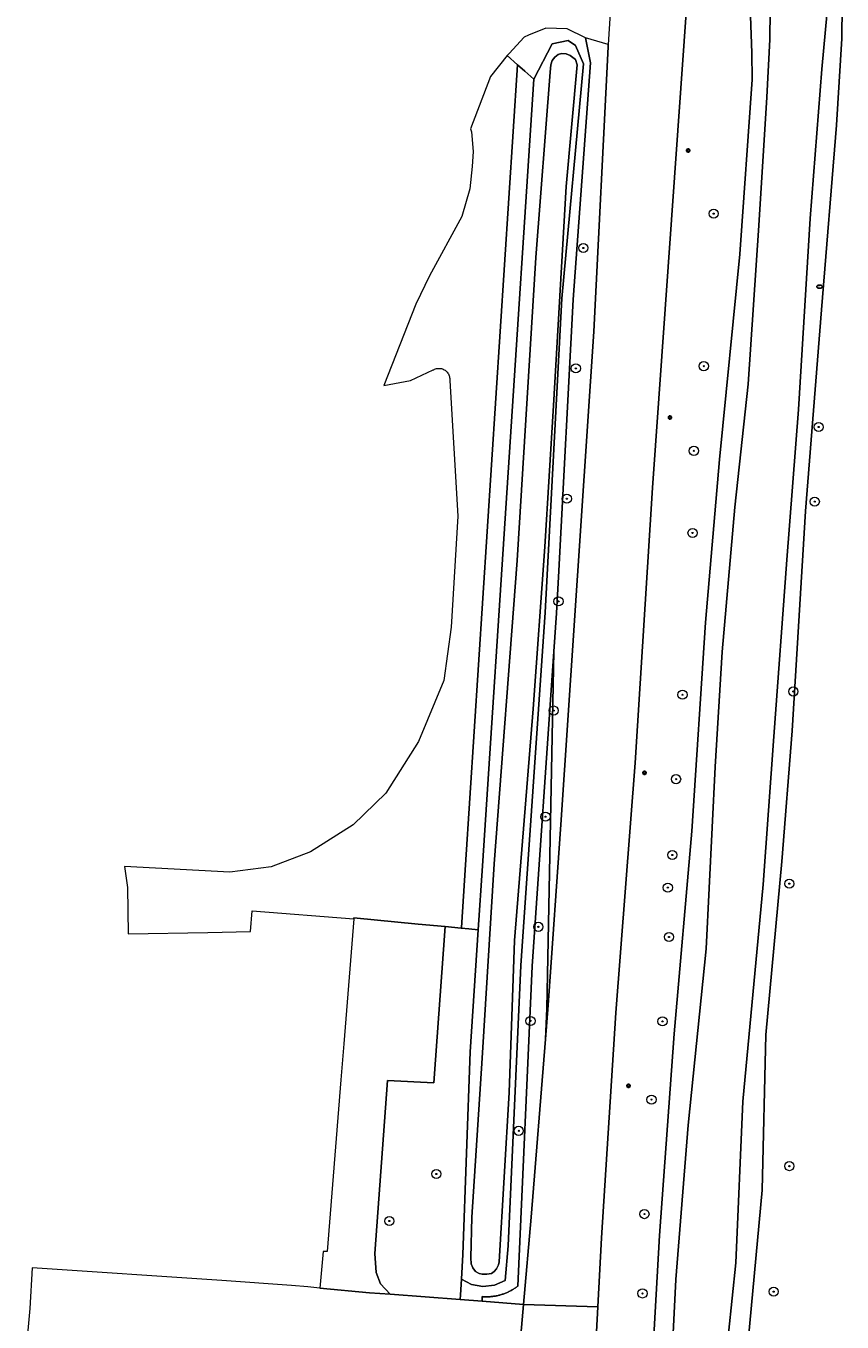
# Model space of a CAD drawing. Header units: metres. Extents: x 152610 to 160096, y 456114 to 462495.
# Tile 268 of 656: x 156880 to 156952, y 460359 to 460472. Entities that reach past the tile are written whole.
import ezdxf
from ezdxf.enums import TextEntityAlignment as Align

# ---------------------------------------------------------------- set-up
doc = ezdxf.new("R2010")
doc.units = ezdxf.units.M
doc.header["$LTSCALE"] = 0.5
doc.layers.get('0').update_dxf_attribs({"linetype": 'CONTINUOUS'})
for name, color, linetype, lineweight in [('B-PV-GR-BEPLANTING_CULTUUR_BOSPLANTSOEN-GV', 251, 'CONTINUOUS', 18), ('B-PV-GR-BOOM-S', 251, 'CONTINUOUS', 25), ('B-PV-IE-MEUBILAIR-S', 251, 'CONTINUOUS', 25), ('B-PV-OG-TERREIN_BEGROEID-GV', 251, 'CONTINUOUS', 18), ('B-PV-OG-TERREIN_OEVER-GV', 251, 'CONTINUOUS', 18), ('B-PV-OG-WATER_SLOOT-GV', 251, 'CONTINUOUS', 18), ('B-PV-VH-GESLOTENVERHARDING_ASFALT-GV', 251, 'CONTINUOUS', 18), ('B-PV-VH-OPENVERHARDING_TEGEL-GV', 251, 'CONTINUOUS', 18)]:
    doc.layers.add(name, color=color, linetype=linetype, lineweight=lineweight)
doc.styles.add('NLCS-ISO', font='NLCS-ISO.ttf')

# ---------------------------------------------------------------- blocks, each defined once
blk = doc.blocks.new('SIE-MEUBILAIR_PAAL_LICHTMAST-SO')
for points in [[(-0.62, 0), (-1, 0)], [(-0.71, 0.71), (-0.44, 0.44)], [(0, 1), (0, 0.62)], [(0.44, 0.44), (0.71, 0.71)], [(1, 0), (0.62, 0)], [(-0.71, -0.71), (-0.44, -0.44)], [(0, -0.62), (0, -1)], [(0.44, -0.44), (0.71, -0.71)]]:
    blk.add_lwpolyline(points)
blk.add_circle((0, 0), 0.5)
blk = doc.blocks.new('SIE-MEUBILAIR_PUT_RIOOLPUT-SO')
blk.add_ellipse((0, 0), major_axis=(1.25, 0), ratio=0.54)
at = {"style": 'NLCS-ISO'}
blk.add_text('ri', height=0.75, dxfattribs=at).set_placement((-0.04, 0.07), align=Align.MIDDLE_CENTER)
blk = doc.blocks.new('SGR-BOOM_GBKN-SO')
at = {"linetype": 'ByBlock', "lineweight": 18}
h = blk.add_hatch(color=0, dxfattribs=at)
h.dxf.hatch_style = 1
edge = h.paths.add_edge_path()
edge.add_arc((0, 0), 0.25, 0, 360)
at = {"color": 0, "linetype": 'ByBlock', "lineweight": 18}
for radius in [2, 0.25]:
    blk.add_circle((0, 0), radius, dxfattribs=at)
at = {"color": 0, "linetype": 'ByBlock', "lineweight": 18, "style": 'NLCS-ISO'}
blk.add_attdef('SOORT', (2.5, 0), '', height=1.5, dxfattribs=at)

msp = doc.modelspace()

# ---------------------------------------------------------------- linework, layer by layer
at = {"layer": 'B-PV-GR-BEPLANTING_CULTUUR_BOSPLANTSOEN-GV', "flags": 128}
msp.add_lwpolyline([(156918.457, 460393.73), (156918.461, 460393.792), (156918.817, 460399.267), (156923.359, 460469.076), (156922.46, 460469.87), (156920.995, 460468.043), (156919.269, 460463.489), (156919.349, 460463.216), (156919.48, 460461.492), (156919.419, 460460.183), (156919.199, 460458.235), (156918.501, 460455.839), (156915.67, 460450.662), (156914.494, 460448.17), (156911.698, 460441.077), (156914.038, 460441.508), (156916.015, 460442.438), (156916.052, 460442.461), (156916.129, 460442.5), (156916.21, 460442.531), (156916.293, 460442.555), (156916.379, 460442.571), (156916.465, 460442.579), (156916.552, 460442.58), (156916.638, 460442.572), (156916.681, 460442.564), (156916.723, 460442.556), (156916.807, 460442.532), (156916.888, 460442.501), (156916.965, 460442.463), (156917.039, 460442.418), (156917.109, 460442.365), (156917.173, 460442.307), (156917.231, 460442.244), (156917.284, 460442.174), (156917.33, 460442.101), (156917.369, 460442.023), (156917.4, 460441.943), (156917.424, 460441.859), (156917.441, 460441.774), (156917.449, 460441.688), (156917.45, 460441.601), (156917.442, 460441.515), (156918.14, 460429.69), (156917.57, 460420), (156916.935, 460415.348), (156914.71, 460410.012), (156911.877, 460405.505), (156909.009, 460402.754), (156905.311, 460400.385), (156901.865, 460399.101), (156898.258, 460398.615), (156889.071, 460399.125), (156889.32, 460397.289), (156889.394, 460393.235), (156896.334, 460393.363), (156900.06, 460393.431), (156900.206, 460395.255), (156909.078, 460394.544), (156909.082, 460394.636), (156914.682, 460394.095), (156917.038, 460393.867)], close=True, dxfattribs=at)
at = {"layer": 'B-PV-OG-TERREIN_BEGROEID-GV', "flags": 128}
for points in [[(156934.677, 460347.865), (156935.739, 460366.905), (156937.04, 460384.521), (156938.579, 460402.211), (156939.761, 460420.42), (156940.98, 460434.638), (156942.77, 460452.552), (156943.824, 460467.793), (156943.82, 460470.123), (156943.554, 460477.363), (156943.645, 460480.376), (156940.057, 460480.8), (156938.172, 460474.845), (156935.154, 460432.153), (156933.629, 460408.154), (156931.951, 460386.34), (156930.679, 460366.722), (156930.362, 460360.685), (156929.307, 460340.595)], [(156951.681, 460474.254), (156951.667, 460471.355), (156951.207, 460463.786), (156949.873, 460447.698), (156948.482, 460430.112), (156947.317, 460410.953), (156946.434, 460399.555), (156945.024, 460384.417), (156944.708, 460370.884), (156943.487, 460357.705)]]:
    msp.add_lwpolyline(points, dxfattribs=at)
for points in [[(156927.697, 460472.215), (156925.834, 460472.267), (156924.318, 460471.645), (156923.942, 460471.491), (156922.63, 460470.06), (156922.46, 460469.87), (156923.359, 460469.076), (156923.996, 460468.513), (156924.78, 460467.82), (156926.397, 460470.906), (156927.773, 460471.182), (156928.432, 460470.761), (156929.113, 460469.142), (156927.215, 460448.665), (156925.764, 460421.28), (156923.64, 460390.474), (156922.55, 460366.01), (156922.291, 460362.978), (156921.344, 460362.579), (156920.322, 460362.474), (156919.356, 460362.657), (156918.48, 460363.102), (156918.379, 460361.737), (156918.349, 460361.326), (156920.265, 460361.179), (156920.271, 460361.584), (156920.348, 460361.578), (156920.426, 460361.573), (156920.503, 460361.57), (156920.581, 460361.568), (156920.659, 460361.567), (156920.736, 460361.568), (156920.814, 460361.57), (156920.891, 460361.573), (156920.969, 460361.578), (156921.046, 460361.584), (156921.123, 460361.592), (156921.2, 460361.601), (156921.277, 460361.611), (156921.354, 460361.622), (156921.43, 460361.635), (156921.507, 460361.649), (156921.583, 460361.665), (156921.659, 460361.682), (156921.734, 460361.7), (156921.809, 460361.719), (156921.884, 460361.74), (156921.958, 460361.762), (156922.032, 460361.786), (156922.106, 460361.81), (156922.179, 460361.836), (156922.251, 460361.863), (156922.324, 460361.892), (156922.395, 460361.922), (156922.466, 460361.953), (156922.537, 460361.985), (156922.607, 460362.018), (156922.677, 460362.053), (156922.745, 460362.089), (156922.813, 460362.126), (156922.881, 460362.164), (156922.948, 460362.203), (156923.014, 460362.244), (156923.079, 460362.286), (156923.144, 460362.328), (156923.208, 460362.372), (156923.271, 460362.418), (156923.334, 460362.464), (156923.395, 460362.511), (156924.638, 460390.417), (156926.531, 460417.863), (156926.762, 460421.219), (156926.958, 460424.92), (156928.213, 460448.602), (156929.741, 460469.24), (156929.279, 460471.428)], [(156931.269, 460470.834), (156929.279, 460471.428), (156929.741, 460469.24), (156928.213, 460448.602), (156926.958, 460424.92), (156926.762, 460421.219), (156926.531, 460417.863), (156925.933, 460386.722), (156925.799, 460384.05), (156926.038, 460387.008), (156927.172, 460403.18), (156930.029, 460445.799), (156931.261, 460470.638)], [(156923.996, 460468.513), (156923.359, 460469.076), (156918.817, 460399.267), (156918.461, 460393.792), (156918.457, 460393.73), (156919.104, 460393.668), (156919.942, 460393.603), (156920.314, 460399.17), (156924.78, 460467.82)], [(156925.933, 460386.722), (156926.531, 460417.863), (156924.638, 460390.417), (156923.395, 460362.511), (156923.334, 460362.464), (156923.271, 460362.418), (156923.208, 460362.372), (156923.144, 460362.328), (156923.079, 460362.286), (156923.014, 460362.244), (156922.948, 460362.203), (156922.881, 460362.164), (156922.813, 460362.126), (156922.745, 460362.089), (156922.677, 460362.053), (156922.607, 460362.018), (156922.537, 460361.985), (156922.466, 460361.953), (156922.395, 460361.922), (156922.324, 460361.892), (156922.251, 460361.863), (156922.179, 460361.836), (156922.106, 460361.81), (156922.032, 460361.786), (156921.958, 460361.762), (156921.884, 460361.74), (156921.809, 460361.719), (156921.734, 460361.7), (156921.659, 460361.682), (156921.583, 460361.665), (156921.507, 460361.649), (156921.43, 460361.635), (156921.354, 460361.622), (156921.277, 460361.611), (156921.2, 460361.601), (156921.123, 460361.592), (156921.046, 460361.584), (156920.969, 460361.578), (156920.891, 460361.573), (156920.814, 460361.57), (156920.736, 460361.568), (156920.659, 460361.567), (156920.581, 460361.568), (156920.503, 460361.57), (156920.426, 460361.573), (156920.348, 460361.578), (156920.271, 460361.584), (156920.265, 460361.179), (156923.884, 460360.903), (156924.541, 460368.518), (156925.799, 460384.05)], [(156918.457, 460393.73), (156917.038, 460393.867), (156916.056, 460380.234), (156912.011, 460380.439), (156910.905, 460365.361), (156911.015, 460363.694), (156911.407, 460362.701), (156912.261, 460361.79), (156918.349, 460361.326), (156918.379, 460361.737), (156918.48, 460363.102), (156918.58, 460365.26), (156919.231, 460382.952), (156919.942, 460393.603), (156919.104, 460393.668)]]:
    msp.add_lwpolyline(points, close=True, dxfattribs=at)
at = {"layer": 'B-PV-OG-TERREIN_OEVER-GV', "flags": 128}
for points in [[(156943.554, 460477.363), (156943.82, 460470.123), (156943.824, 460467.793), (156942.77, 460452.552), (156940.98, 460434.638), (156939.761, 460420.42), (156938.579, 460402.211), (156937.04, 460384.521), (156935.739, 460366.905), (156934.677, 460347.865)], [(156936.457, 460348.521), (156937.185, 460363.079), (156938.243, 460376.54), (156939.83, 460391.945), (156940.616, 460407.824), (156941.205, 460417.841), (156942.338, 460430.471), (156943.475, 460441.216), (156944.427, 460455.048), (156945.103, 460466.252), (156945.376, 460471.268), (156945.44, 460476.373)], [(156950.517, 460475.314), (156949.906, 460468.695), (156948.907, 460455.665), (156947.886, 460438.984), (156946.858, 460425.865), (156945.715, 460410.46), (156944.791, 460397.549), (156943.032, 460378.597), (156942.421, 460364.543), (156941.765, 460358.354)], [(156943.487, 460357.705), (156944.708, 460370.884), (156945.024, 460384.417), (156946.434, 460399.555), (156947.317, 460410.953), (156948.482, 460430.112), (156949.873, 460447.698), (156951.207, 460463.786), (156951.667, 460471.355), (156951.681, 460474.254)]]:
    msp.add_lwpolyline(points, dxfattribs=at)
for points in [[(156928.432, 460470.761), (156927.773, 460471.182), (156926.397, 460470.906), (156924.78, 460467.82), (156920.314, 460399.17), (156919.942, 460393.603), (156919.231, 460382.952), (156918.58, 460365.26), (156918.48, 460363.102), (156919.356, 460362.657), (156920.322, 460362.474), (156921.344, 460362.579), (156922.291, 460362.978), (156922.55, 460366.01), (156923.64, 460390.474), (156925.764, 460421.28), (156927.215, 460448.665), (156929.113, 460469.142)], [(156926.91, 460469.975), (156927.185, 460470.062), (156927.594, 460470.023), (156927.97, 460469.876), (156928.407, 460469.521), (156928.568, 460469.059), (156927.617, 460458.462), (156926.487, 460439.343), (156925.733, 460426.996), (156924.74, 460412.872), (156923.103, 460392.652), (156922.619, 460379.394), (156921.756, 460364.62), (156921.709, 460364.365), (156921.515, 460363.996), (156921.321, 460363.767), (156921.094, 460363.613), (156920.671, 460363.538), (156920.276, 460363.551), (156920.021, 460363.59), (156919.705, 460363.791), (156919.477, 460364.092), (156919.328, 460364.441), (156919.294, 460364.957), (156919.388, 460368.511), (156920.286, 460382.387), (156921.32, 460399.347), (156923.334, 460425.818), (156924.953, 460452.241), (156926.203, 460468.411), (156926.268, 460469.068), (156926.395, 460469.444), (156926.622, 460469.739)]]:
    msp.add_lwpolyline(points, close=True, dxfattribs=at)
at = {"layer": 'B-PV-OG-WATER_SLOOT-GV', "flags": 128}
for points in [[(156945.44, 460476.373), (156945.376, 460471.268), (156945.103, 460466.252), (156944.427, 460455.048), (156943.475, 460441.216), (156942.338, 460430.471), (156941.205, 460417.841), (156940.616, 460407.824), (156939.83, 460391.945), (156938.243, 460376.54), (156937.185, 460363.079), (156936.457, 460348.521)], [(156941.765, 460358.354), (156942.421, 460364.543), (156943.032, 460378.597), (156944.791, 460397.549), (156945.715, 460410.46), (156946.858, 460425.865), (156947.886, 460438.984), (156948.907, 460455.665), (156949.906, 460468.695), (156950.517, 460475.314)]]:
    msp.add_lwpolyline(points, dxfattribs=at)
msp.add_lwpolyline([(156927.594, 460470.023), (156927.185, 460470.062), (156926.91, 460469.975), (156926.622, 460469.739), (156926.395, 460469.444), (156926.268, 460469.068), (156926.203, 460468.411), (156924.953, 460452.241), (156923.334, 460425.818), (156921.32, 460399.347), (156920.286, 460382.387), (156919.388, 460368.511), (156919.294, 460364.957), (156919.328, 460364.441), (156919.477, 460364.092), (156919.705, 460363.791), (156920.021, 460363.59), (156920.276, 460363.551), (156920.671, 460363.538), (156921.094, 460363.613), (156921.321, 460363.767), (156921.515, 460363.996), (156921.709, 460364.365), (156921.756, 460364.62), (156922.619, 460379.394), (156923.103, 460392.652), (156924.74, 460412.872), (156925.733, 460426.996), (156926.487, 460439.343), (156927.617, 460458.462), (156928.568, 460469.059), (156928.407, 460469.521), (156927.97, 460469.876)], close=True, dxfattribs=at)
at = {"layer": 'B-PV-VH-GESLOTENVERHARDING_ASFALT-GV', "flags": 128}
msp.add_lwpolyline([(156931.533, 460474.966), (156931.269, 460470.834), (156931.261, 460470.638), (156930.029, 460445.799), (156927.172, 460403.18), (156926.038, 460387.008), (156925.799, 460384.05), (156924.541, 460368.518), (156923.884, 460360.903), (156930.362, 460360.685), (156930.679, 460366.722), (156931.951, 460386.34), (156933.629, 460408.154), (156935.154, 460432.153), (156938.172, 460474.845), (156936.694, 460474.947), (156936.144, 460474.997), (156936.063, 460474.416)], close=True, dxfattribs=at)
for points in [[(156923.306, 460354.209), (156923.884, 460360.903), (156920.265, 460361.179), (156918.349, 460361.326), (156912.261, 460361.79), (156910.456, 460361.928), (156906.12, 460362.33), (156905.079, 460362.427), (156903.653, 460362.569), (156897.573, 460362.999), (156881.025, 460364.108), (156880.799, 460360.555), (156880.468, 460356.691)], [(156921.275, 460223.212), (156923.411, 460253.254), (156924.986, 460280.038), (156926.308, 460297.53), (156927.782, 460320.207), (156929.307, 460340.595), (156930.362, 460360.685), (156923.884, 460360.903), (156923.306, 460354.209), (156922.971, 460344.411), (156922.469, 460337.248), (156920.349, 460304.913), (156918.271, 460274.768), (156917.633, 460266.636), (156917.647, 460266.546), (156917.665, 460266.365), (156914.412, 460215.645)]]:
    msp.add_lwpolyline(points, dxfattribs=at)
at = {"layer": 'B-PV-VH-OPENVERHARDING_TEGEL-GV', "flags": 128}
msp.add_lwpolyline([(156914.682, 460394.095), (156909.082, 460394.636), (156909.078, 460394.544), (156908.204, 460383.652), (156907.952, 460380.506), (156906.749, 460365.509), (156906.408, 460365.536), (156906.12, 460362.33), (156910.456, 460361.928), (156912.261, 460361.79), (156911.407, 460362.701), (156911.015, 460363.694), (156910.905, 460365.361), (156912.011, 460380.439), (156916.056, 460380.234), (156917.038, 460393.867)], close=True, dxfattribs=at)

# ---------------------------------------------------------------- block references
at = {"layer": 'B-PV-GR-BOOM-S', "xscale": 0.2, "yscale": 0.2, "zscale": 0.2}
for p in [(156940.477, 460456.08), (156929.105, 460453.089), (156928.453, 460442.58), (156939.614, 460442.771), (156949.64, 460437.458), (156938.751, 460435.388), (156927.667, 460431.208), (156949.297, 460430.955), (156938.636, 460428.216), (156926.938, 460422.252), (156937.754, 460414.102), (156947.428, 460414.388), (156926.516, 460412.721), (156937.198, 460406.738), (156925.806, 460403.459), (156936.872, 460400.122), (156936.475, 460397.275), (156947.085, 460397.617), (156925.18, 460393.853), (156936.584, 460392.969), (156924.496, 460385.638), (156936.009, 460385.605), (156935.05, 460378.778), (156923.469, 460376.055), (156947.085, 460372.974), (156916.281, 460372.29), (156934.436, 460368.787), (156912.174, 460368.183), (156934.264, 460361.864), (156945.716, 460362.022)]:
    msp.add_blockref('SGR-BOOM_GBKN-SO', p, dxfattribs=at)
at = {"layer": 'B-PV-IE-MEUBILAIR-S', "xscale": 0.2, "yscale": 0.2, "zscale": 0.2}
for name, p in [('SIE-MEUBILAIR_PAAL_LICHTMAST-SO', (156938.261, 460461.599)), ('SIE-MEUBILAIR_PUT_RIOOLPUT-SO', (156949.718, 460449.71)), ('SIE-MEUBILAIR_PAAL_LICHTMAST-SO', (156936.665, 460438.287)), ('SIE-MEUBILAIR_PAAL_LICHTMAST-SO', (156934.45, 460407.297)), ('SIE-MEUBILAIR_PAAL_LICHTMAST-SO', (156933.042, 460379.977))]:
    msp.add_blockref(name, p, dxfattribs=at)

doc.saveas('drawing.dxf')
